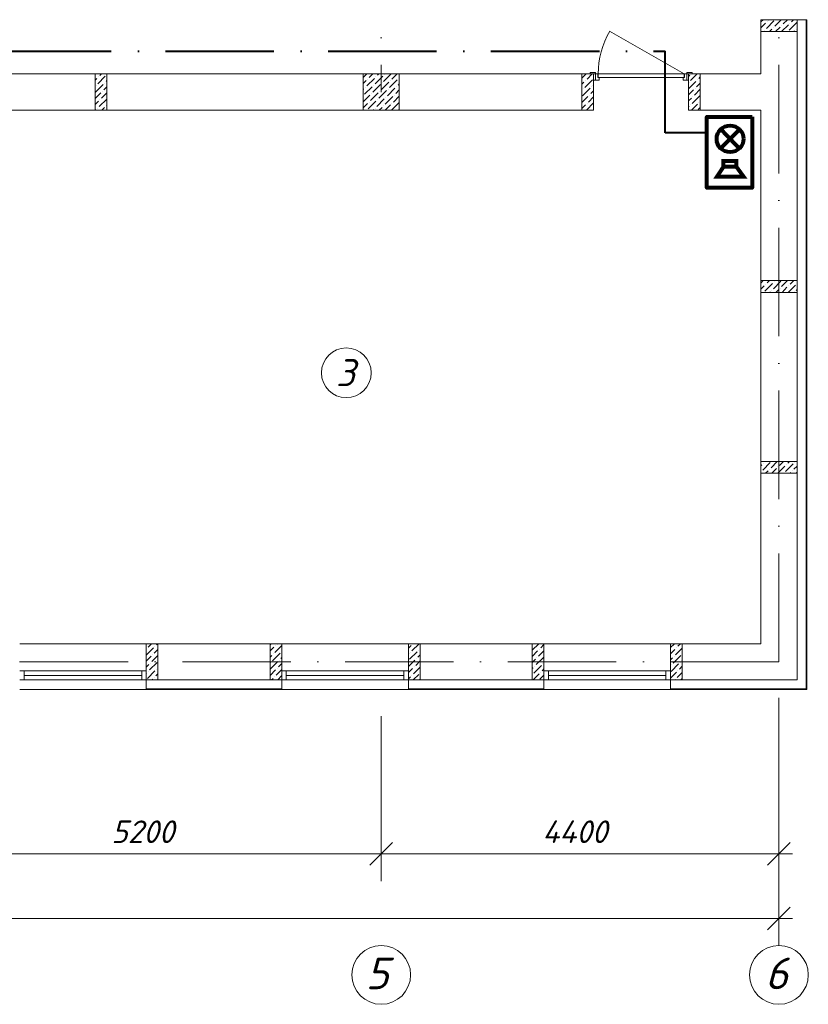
# Model space of a CAD drawing. Header units: millimetres. Extents: x 1114507 to 93926427, y 174473 to 817039.
# Tile 315 of 483: x 1872636 to 1881361, y 476214 to 487101. Entities that reach past the tile are written whole.
import ezdxf

# ---------------------------------------------------------------- set-up
doc = ezdxf.new("R2010")
doc.units = ezdxf.units.MM
doc.linetypes.add('ACAD_ISO10W100', pattern=[18, 12, -3, 0, -3])
for name, color, linetype, lineweight in [('Doors', 86, 'Continuous', 13), ('expl', 234, 'Continuous', 13), ('PLAN', 250, 'Continuous', 25), ('размеры', 12, 'Continuous', 15)]:
    doc.layers.add(name, color=color, linetype=linetype, lineweight=lineweight)
doc.layers.add('RAZMERNAR', color=152, linetype='Continuous')
doc.styles.get("Standard").update_dxf_attribs({"font": 'isocpeui.ttf'})

# ---------------------------------------------------------------- blocks, each defined once
blk = doc.blocks.new('blokqav2mak')
at = {"color": 1, "linetype": 'ACAD_ISO10W100', "lineweight": 0, "ltscale": 100}
for p, q in [((1568282, 782425), (1568282, 773125)), ((1572682, 782425), (1572682, 766825)), ((1572682, 766825), (1545682, 766825))]:
    blk.add_line(p, q, dxfattribs=at)
at = {"lineweight": 0, "ltscale": 100}
for p, q in [((1572482, 773925), (1572882, 773925)), ((1572482, 773325), (1572482, 773925)), ((1572882, 773925), (1572482, 773925)), ((1572882, 766625), (1572882, 773925)), ((1570632, 773325), (1563282, 773325)), ((1570632, 772925), (1570632, 773325)), ((1572482, 773325), (1571682, 773325)), ((1571682, 772925), (1571682, 773325)), ((1570632, 772925), (1563282, 772925)), ((1572482, 772925), (1571682, 772925)), ((1572482, 767025), (1572482, 772925)), ((1565682, 767025), (1564282, 767025)), ((1565682, 767025), (1567182, 767025)), ((1565682, 767025), (1565682, 766625)), ((1567182, 767025), (1567182, 766625)), ((1568582, 767025), (1567182, 767025)), ((1568582, 767025), (1570082, 767025)), ((1568582, 767025), (1568582, 766625)), ((1570082, 767025), (1570082, 766625)), ((1571482, 767025), (1570082, 767025)), ((1571482, 767025), (1572482, 767025)), ((1571482, 767025), (1571482, 766625)), ((1565682, 766625), (1567182, 766625)), ((1568582, 766625), (1570082, 766625)), ((1571482, 766625), (1572882, 766625)), ((1565682, 766518), (1564282, 766518)), ((1568582, 766518), (1567182, 766518)), ((1571482, 766518), (1570082, 766518))]:
    blk.add_line(p, q, dxfattribs=at)
at = {"linetype": 'Continuous', "lineweight": 0, "ltscale": 100}
for p, q in [((1572482, 773902, 0), (1572506, 773925, 0)), ((1572482, 773834, 0), (1572534, 773887, 0)), ((1572543, 773828, 0), (1572627, 773912, 0)), ((1572551, 773903, 0), (1572551, 773903, 0)), ((1572568, 773920, 0), (1572573, 773925, 0)), ((1572635, 773853, 0), (1572708, 773925, 0)), ((1572728, 773878, 0), (1572775, 773925, 0)), ((1572795, 773811, 0), (1572880, 773895, 0)), ((1572804, 773887, 0), (1572804, 773887, 0)), ((1572821, 773903, 0), (1572842, 773925, 0)), ((1572526, 773811, 0), (1572526, 773811, 0)), ((1572578, 773795, 0), (1572602, 773819, 0)), ((1572619, 773836, 0), (1572619, 773836, 0)), ((1572645, 773795, 0), (1572694, 773844, 0)), ((1572711, 773861, 0), (1572711, 773861, 0)), ((1572712, 773795, 0), (1572787, 773870, 0)), ((1572847, 773795, 0), (1572854, 773802, 0)), ((1572871, 773819, 0), (1572871, 773819, 0)), ((1565117, 773324, 0), (1565119, 773325, 0)), ((1565117, 773256, 0), (1565136, 773276, 0)), ((1565145, 773217, 0), (1565229, 773301, 0)), ((1565153, 773292, 0), (1565153, 773292, 0)), ((1565170, 773309, 0), (1565186, 773325, 0)), ((1565237, 773242, 0), (1565247, 773252, 0)), ((1565246, 773318, 0), (1565246, 773318, 0)), ((1568082, 773286), (1568121, 773325)), ((1568082, 773219), (1568114, 773251)), ((1568122, 773192), (1568207, 773276)), ((1568131, 773268), (1568131, 773268)), ((1568148, 773285), (1568188, 773325)), ((1568215, 773217), (1568299, 773302)), ((1568224, 773293), (1568224, 773293)), ((1568240, 773310), (1568255, 773325)), ((1568282, 773150), (1568367, 773234)), ((1568308, 773243), (1568390, 773325)), ((1568316, 773318), (1568316, 773318)), ((1568375, 773175), (1568459, 773260)), ((1568383, 773251), (1568383, 773251)), ((1568400, 773268), (1568457, 773325)), ((1568476, 773276), (1568476, 773276)), ((1570502, 773279, 0), (1570548, 773325, 0)), ((1570502, 773211, 0), (1570525, 773234, 0)), ((1570533, 773175, 0), (1570618, 773260, 0)), ((1570542, 773251, 0), (1570542, 773251, 0)), ((1570559, 773268, 0), (1570616, 773325, 0)), ((1571682, 773296, 0), (1571696, 773310, 0)), ((1571682, 773162, 0), (1571763, 773243, 0)), ((1571687, 773234, 0), (1571687, 773234, 0)), ((1571704, 773251, 0), (1571778, 773325, 0)), ((1571780, 773260, 0), (1571780, 773260, 0)), ((1571797, 773276, 0), (1571812, 773292, 0)), ((1565120, 773124, 0), (1565204, 773208, 0)), ((1565128, 773200, 0), (1565128, 773200, 0)), ((1565195, 773133, 0), (1565195, 773133, 0)), ((1565212, 773149, 0), (1565247, 773184, 0)), ((1565221, 773225, 0), (1565221, 773225, 0)), ((1568082, 773152), (1568089, 773158)), ((1568097, 773100), (1568181, 773184)), ((1568106, 773175), (1568106, 773175)), ((1568190, 773125), (1568274, 773209)), ((1568198, 773201), (1568198, 773201)), ((1568257, 773057), (1568341, 773142)), ((1568266, 773133), (1568266, 773133)), ((1568291, 773226), (1568291, 773226)), ((1568350, 773083), (1568434, 773167)), ((1568358, 773158), (1568358, 773158)), ((1568442, 773108), (1568482, 773148)), ((1568451, 773184), (1568451, 773184)), ((1568468, 773201), (1568482, 773215)), ((1570508, 773083, 0), (1570592, 773167, 0)), ((1570517, 773159, 0), (1570517, 773159, 0)), ((1570601, 773108, 0), (1570632, 773139, 0)), ((1570609, 773184, 0), (1570609, 773184, 0)), ((1570626, 773201, 0), (1570632, 773207, 0)), ((1571682, 773094, 0), (1571738, 773150, 0)), ((1571746, 773091, 0), (1571812, 773157, 0)), ((1571755, 773167, 0), (1571755, 773167, 0)), ((1571771, 773184, 0), (1571812, 773224, 0)), ((1565117, 773054, 0), (1565178, 773116, 0)), ((1565117, 772987, 0), (1565153, 773023, 0)), ((1565162, 772964, 0), (1565246, 773048, 0)), ((1565170, 773040, 0), (1565170, 773040, 0)), ((1565187, 773057, 0), (1565247, 773117, 0)), ((1568082, 773017), (1568156, 773091)), ((1568139, 772940), (1568224, 773024)), ((1568148, 773015), (1568148, 773015)), ((1568165, 773032), (1568249, 773116)), ((1568173, 773108), (1568173, 773108)), ((1568232, 772965), (1568316, 773049)), ((1568240, 773041), (1568240, 773041)), ((1568325, 772990), (1568409, 773074)), ((1568333, 773066), (1568333, 773066)), ((1568417, 773015), (1568482, 773080)), ((1568426, 773091), (1568426, 773091)), ((1570502, 773009, 0), (1570567, 773074, 0)), ((1570575, 773015, 0), (1570632, 773072, 0)), ((1570584, 773091, 0), (1570584, 773091, 0)), ((1571682, 773027, 0), (1571713, 773058, 0)), ((1571721, 772999, 0), (1571805, 773083, 0)), ((1571729, 773074, 0), (1571729, 773074, 0)), ((1565123, 772925, 0), (1565128, 772930, 0)), ((1565145, 772947, 0), (1565145, 772947, 0)), ((1565190, 772925, 0), (1565221, 772956, 0)), ((1565237, 772973, 0), (1565237, 772973, 0)), ((1568082, 772950), (1568131, 772999)), ((1568192, 772925), (1568198, 772931)), ((1568215, 772948), (1568215, 772948)), ((1568260, 772925), (1568291, 772956)), ((1568308, 772973), (1568308, 772973)), ((1568327, 772925), (1568383, 772982)), ((1568394, 772925), (1568476, 773007)), ((1568400, 772999), (1568400, 772999)), ((1568468, 772931), (1568468, 772931)), ((1570502, 772942, 0), (1570542, 772982, 0)), ((1570552, 772925, 0), (1570632, 773005, 0)), ((1570559, 772999, 0), (1570559, 772999, 0)), ((1570626, 772931, 0), (1570626, 772931, 0)), ((1571682, 772960, 0), (1571687, 772965, 0)), ((1571704, 772982, 0), (1571704, 772982, 0)), ((1571715, 772925, 0), (1571780, 772990, 0)), ((1571788, 772931, 0), (1571812, 772955, 0)), ((1571797, 773007, 0), (1571797, 773007, 0)), ((1572482, 771013, 0), (1572509, 771040, 0)), ((1572482, 770946, 0), (1572519, 770983, 0)), ((1572527, 770924, 0), (1572611, 771008, 0)), ((1572536, 771000, 0), (1572536, 771000, 0)), ((1572553, 771016, 0), (1572576, 771040, 0)), ((1572620, 770949, 0), (1572704, 771033, 0)), ((1572628, 771025, 0), (1572628, 771025, 0)), ((1572696, 770957, 0), (1572696, 770957, 0)), ((1572712, 770974, 0), (1572778, 771040, 0)), ((1572716, 770910, 0), (1572771, 770966, 0)), ((1572783, 770910, 0), (1572864, 770991, 0)), ((1572788, 770983, 0), (1572788, 770983, 0)), ((1572805, 771000, 0), (1572846, 771040, 0)), ((1572872, 770932, 0), (1572882, 770942, 0)), ((1572881, 771008, 0), (1572881, 771008, 0)), ((1572581, 770910, 0), (1572586, 770915, 0)), ((1572603, 770932, 0), (1572603, 770932, 0)), ((1572648, 770910, 0), (1572679, 770941, 0)), ((1572856, 770915, 0), (1572856, 770915, 0)), ((1572482, 768993, 0), (1572494, 769004, 0)), ((1572502, 768945, 0), (1572586, 769030, 0)), ((1572510, 769021, 0), (1572510, 769021, 0)), ((1572527, 769038, 0), (1572529, 769040, 0)), ((1572595, 768971, 0), (1572664, 769040, 0)), ((1572669, 768910, 0), (1572746, 768987, 0)), ((1572687, 768996, 0), (1572732, 769040, 0)), ((1572755, 768928, 0), (1572839, 769013, 0)), ((1572763, 769004, 0), (1572763, 769004, 0)), ((1572780, 769021, 0), (1572799, 769040, 0)), ((1572847, 768954, 0), (1572882, 768989, 0)), ((1572856, 769030, 0), (1572856, 769030, 0)), ((1572485, 768928, 0), (1572485, 768928, 0)), ((1572534, 768910, 0), (1572561, 768937, 0)), ((1572578, 768954, 0), (1572578, 768954, 0)), ((1572602, 768910, 0), (1572654, 768962, 0)), ((1572670, 768979, 0), (1572670, 768979, 0)), ((1572738, 768912, 0), (1572738, 768912, 0)), ((1572804, 768910, 0), (1572814, 768920, 0)), ((1572830, 768937, 0), (1572830, 768937, 0)), ((1572871, 768910, 0), (1572882, 768921, 0)), ((1565703, 766987, 0), (1565741, 767025, 0)), ((1565796, 767013, 0), (1565808, 767025, 0)), ((1567052, 767012, 0), (1567065, 767025, 0)), ((1567129, 767021, 0), (1567133, 767025, 0)), ((1568621, 766945, 0), (1568700, 767025, 0)), ((1569953, 766954, 0), (1570025, 767025, 0)), ((1571482, 766982, 0), (1571525, 767025, 0)), ((1571564, 766996, 0), (1571593, 767025, 0)), ((1565682, 766899, 0), (1565762, 766979, 0)), ((1565686, 766971, 0), (1565686, 766971, 0)), ((1565771, 766920, 0), (1565812, 766962, 0)), ((1565779, 766996, 0), (1565779, 766996, 0)), ((1567052, 766945, 0), (1567095, 766987, 0)), ((1567078, 766836, 0), (1567162, 766920, 0)), ((1567103, 766929, 0), (1567182, 767007, 0)), ((1567112, 767004, 0), (1567112, 767004, 0)), ((1567179, 766937, 0), (1567179, 766937, 0)), ((1568582, 766974, 0), (1568612, 767004, 0)), ((1568595, 766853, 0), (1568680, 766937, 0)), ((1568604, 766929, 0), (1568604, 766929, 0)), ((1568629, 767021, 0), (1568629, 767021, 0)), ((1568697, 766954, 0), (1568697, 766954, 0)), ((1569952, 766885, 0), (1570012, 766945, 0)), ((1570021, 766886, 0), (1570082, 766948, 0)), ((1570029, 766962, 0), (1570029, 766962, 0)), ((1570046, 766979, 0), (1570082, 767015, 0)), ((1571482, 766914, 0), (1571530, 766962, 0)), ((1571538, 766903, 0), (1571612, 766977, 0)), ((1571547, 766979, 0), (1571547, 766979, 0)), ((1565682, 766832, 0), (1565737, 766886, 0)), ((1565720, 766735, 0), (1565804, 766819, 0)), ((1565728, 766811, 0), (1565728, 766811, 0)), ((1565745, 766828, 0), (1565812, 766894, 0)), ((1565754, 766903, 0), (1565754, 766903, 0)), ((1567052, 766877, 0), (1567070, 766895, 0)), ((1567053, 766743, 0), (1567137, 766828, 0)), ((1567061, 766819, 0), (1567061, 766819, 0)), ((1567086, 766912, 0), (1567086, 766912, 0)), ((1567145, 766769, 0), (1567182, 766805, 0)), ((1567154, 766844, 0), (1567154, 766844, 0)), ((1567171, 766861, 0), (1567182, 766873, 0)), ((1568582, 766907, 0), (1568587, 766912, 0)), ((1568582, 766772, 0), (1568654, 766844, 0)), ((1568663, 766785, 0), (1568712, 766835, 0)), ((1568671, 766861, 0), (1568671, 766861, 0)), ((1568688, 766878, 0), (1568712, 766902, 0)), ((1569952, 766818, 0), (1569987, 766853, 0)), ((1569996, 766794, 0), (1570080, 766878, 0)), ((1570004, 766870, 0), (1570004, 766870, 0)), ((1571482, 766847, 0), (1571505, 766870, 0)), ((1571513, 766811, 0), (1571597, 766895, 0)), ((1571521, 766886, 0), (1571521, 766886, 0)), ((1571589, 766819, 0), (1571589, 766819, 0)), ((1571606, 766836, 0), (1571612, 766842, 0)), ((1565682, 766764, 0), (1565712, 766794, 0)), ((1565682, 766697, 0), (1565686, 766701, 0)), ((1565695, 766642, 0), (1565779, 766726, 0)), ((1565703, 766718, 0), (1565703, 766718, 0)), ((1565796, 766743, 0), (1565796, 766743, 0)), ((1567052, 766675, 0), (1567112, 766735, 0)), ((1567120, 766676, 0), (1567182, 766738, 0)), ((1567129, 766752, 0), (1567129, 766752, 0)), ((1568582, 766705, 0), (1568629, 766752, 0)), ((1568638, 766693, 0), (1568712, 766767, 0)), ((1568646, 766769, 0), (1568646, 766769, 0)), ((1569952, 766750, 0), (1569962, 766760, 0)), ((1569970, 766701, 0), (1570055, 766785, 0)), ((1569979, 766777, 0), (1569979, 766777, 0)), ((1570046, 766710, 0), (1570046, 766710, 0)), ((1570063, 766726, 0), (1570082, 766746, 0)), ((1570071, 766802, 0), (1570071, 766802, 0)), ((1571482, 766645, 0), (1571547, 766710, 0)), ((1571488, 766718, 0), (1571572, 766802, 0)), ((1571496, 766794, 0), (1571496, 766794, 0)), ((1571555, 766651, 0), (1571612, 766708, 0)), ((1571564, 766726, 0), (1571564, 766726, 0)), ((1571580, 766743, 0), (1571612, 766775, 0)), ((1565745, 766625, 0), (1565754, 766634, 0)), ((1565771, 766651, 0), (1565771, 766651, 0)), ((1565787, 766668, 0), (1565812, 766692, 0)), ((1567069, 766625, 0), (1567086, 766642, 0)), ((1567103, 766659, 0), (1567103, 766659, 0)), ((1567137, 766625, 0), (1567179, 766668, 0)), ((1568582, 766637, 0), (1568604, 766659, 0)), ((1568621, 766676, 0), (1568621, 766676, 0)), ((1568637, 766625, 0), (1568697, 766684, 0)), ((1568705, 766625, 0), (1568712, 766633, 0)), ((1569953, 766684, 0), (1569953, 766684, 0)), ((1569962, 766625, 0), (1570029, 766693, 0)), ((1570038, 766634, 0), (1570082, 766678, 0)), ((1571538, 766634, 0), (1571538, 766634, 0)), ((1571597, 766625, 0), (1571612, 766640, 0))]:
    blk.add_line(p, q, dxfattribs=at)
at = {"color": 252, "lineweight": 0, "ltscale": 100}
for p, q in [((1572882, 773925), (1572989, 773925)), ((1572989, 766518), (1572989, 773925)), ((1565682, 766625), (1565682, 766518)), ((1567182, 766625), (1567182, 766518)), ((1568582, 766625), (1568582, 766518)), ((1570082, 766625), (1570082, 766518)), ((1571482, 766625), (1571482, 766518)), ((1567182, 766518), (1565682, 766518)), ((1568582, 766518), (1570082, 766518)), ((1571482, 766518), (1572989, 766518))]:
    blk.add_line(p, q, dxfattribs=at)
at = {"color": 32, "lineweight": 0, "ltscale": 100}
for p, q in [((1572982, 766525), (1572982, 773925)), ((1567182, 766525), (1565682, 766525)), ((1568582, 766525), (1570082, 766525)), ((1571482, 766525), (1572982, 766525))]:
    blk.add_line(p, q, dxfattribs=at)
at = {"color": 5, "lineweight": 0}
for p, q in [((1564282, 766725), (1564332, 766725)), ((1565632, 766725), (1564332, 766725)), ((1564332, 766725), (1564332, 766625)), ((1565682, 766725), (1565632, 766725)), ((1565632, 766725), (1565632, 766625)), ((1565682, 766625), (1565682, 766725)), ((1567182, 766725), (1567232, 766725)), ((1567182, 766625), (1567182, 766725)), ((1568532, 766725), (1567232, 766725)), ((1567232, 766725), (1567232, 766625)), ((1568582, 766725), (1568532, 766725)), ((1568532, 766725), (1568532, 766625)), ((1568582, 766625), (1568582, 766725)), ((1570082, 766725), (1570132, 766725)), ((1570082, 766625), (1570082, 766725)), ((1571432, 766725), (1570132, 766725)), ((1570132, 766725), (1570132, 766625)), ((1571482, 766725), (1571432, 766725)), ((1571432, 766725), (1571432, 766625)), ((1571482, 766625), (1571482, 766725)), ((1564332, 766625), (1564282, 766625)), ((1565632, 766675), (1564332, 766675)), ((1565632, 766625), (1564332, 766625)), ((1565632, 766625), (1565682, 766625)), ((1567232, 766625), (1567182, 766625)), ((1568532, 766675), (1567232, 766675)), ((1568532, 766625), (1567232, 766625)), ((1568532, 766625), (1568582, 766625)), ((1570132, 766625), (1570082, 766625)), ((1571432, 766675), (1570132, 766675)), ((1571432, 766625), (1570132, 766625)), ((1571432, 766625), (1571482, 766625))]:
    blk.add_line(p, q, dxfattribs=at)
at = {"color": 0, "linetype": 'ByBlock', "lineweight": 0}
for p, q in [((1568407, 764826), (1568157, 764576)), ((1568157, 764576), (1568407, 764826)), ((1572557, 764576), (1572807, 764826)), ((1572557, 763862), (1572807, 764112))]:
    blk.add_line(p, q, dxfattribs=at)
at = {"layer": 'Doors', "lineweight": 0}
for p, q in [((1571632, 773325), (1570809, 773800)), ((1570652, 773340), (1570592, 773340)), ((1570592, 773340), (1570592, 773325)), ((1570652, 773325), (1570652, 773340)), ((1571722, 773340), (1571662, 773340)), ((1571662, 773340), (1571662, 773325)), ((1571722, 773325), (1571722, 773340)), ((1570592, 773325), (1570652, 773325)), ((1570652, 773325), (1570632, 773325)), ((1570632, 773325), (1570632, 773255)), ((1570632, 773255), (1570652, 773255)), ((1570652, 773255), (1570652, 773325)), ((1570652, 773325), (1570677, 773325)), ((1570652, 773255), (1570652, 773325)), ((1570692, 773255), (1570652, 773255)), ((1570677, 773325), (1570677, 773285)), ((1570677, 773285), (1570692, 773285)), ((1571632, 773325), (1570682, 773325)), ((1570682, 773325), (1570682, 773285)), ((1570682, 773285), (1571632, 773285)), ((1570692, 773285), (1570692, 773255)), ((1571622, 773285), (1571622, 773255)), ((1571637, 773285), (1571622, 773285)), ((1571622, 773255), (1571662, 773255)), ((1571632, 773285), (1571632, 773325)), ((1571662, 773325), (1571637, 773325)), ((1571637, 773325), (1571637, 773285)), ((1571662, 773255), (1571662, 773325)), ((1571662, 773255), (1571662, 773325)), ((1571662, 773325), (1571682, 773325)), ((1571662, 773325), (1571722, 773325)), ((1571682, 773255), (1571662, 773255)), ((1571682, 773325), (1571682, 773255))]:
    blk.add_line(p, q, dxfattribs=at)
blk.add_arc((1571632, 773325), 950, 150, 180, dxfattribs=at)
at = {"layer": 'PLAN', "color": 158, "lineweight": 0}
for centre in [(1568282, 763363), (1572682, 763363)]:
    blk.add_circle(centre, 325, dxfattribs=at)
at = {"layer": 'RAZMERNAR', "lineweight": 0, "ltscale": 100}
for p, q in [((1572682, 766425), (1572682, 764401)), ((1572682, 766425), (1572682, 763687)), ((1568282, 766225), (1568282, 764401)), ((1568282, 766225), (1568282, 764401)), ((1568432, 764701), (1562932, 764701)), ((1572832, 764701), (1568132, 764701)), ((1572832, 763987), (1545532, 763987))]:
    blk.add_line(p, q, dxfattribs=at)
at = {"layer": 'размеры', "lineweight": 0, "ltscale": 5}
for p, q in [((1572482, 773925), (1572482, 773795)), ((1572882, 773925), (1572482, 773925)), ((1572882, 773795), (1572882, 773925)), ((1572482, 773795), (1572882, 773795)), ((1565247, 773325), (1565117, 773325)), ((1565117, 773325), (1565117, 772925)), ((1565247, 772925), (1565247, 773325)), ((1568482, 773325), (1568082, 773325)), ((1568082, 773325), (1568082, 772925)), ((1568482, 772925), (1568482, 773325)), ((1570502, 773325), (1570632, 773325)), ((1570502, 772925), (1570502, 773325)), ((1570632, 773325), (1570632, 772925)), ((1571812, 773325), (1571682, 773325)), ((1571682, 773325), (1571682, 772925)), ((1571812, 772925), (1571812, 773325)), ((1565117, 772925), (1565247, 772925)), ((1568082, 772925), (1568482, 772925)), ((1570632, 772925), (1570502, 772925)), ((1571682, 772925), (1571812, 772925)), ((1572482, 770910), (1572482, 771040)), ((1572482, 771040), (1572882, 771040)), ((1572882, 771040), (1572482, 771040)), ((1572482, 771040), (1572482, 770910)), ((1572882, 771040), (1572882, 770910)), ((1572882, 770910), (1572882, 771040)), ((1572882, 770910), (1572482, 770910)), ((1572482, 770910), (1572882, 770910)), ((1572482, 768910), (1572482, 769040)), ((1572482, 769040), (1572882, 769040)), ((1572882, 769040), (1572482, 769040)), ((1572482, 769040), (1572482, 768910)), ((1572882, 769040), (1572882, 768910)), ((1572882, 768910), (1572882, 769040)), ((1572882, 768910), (1572482, 768910)), ((1572482, 768910), (1572882, 768910)), ((1565812, 767025), (1565682, 767025)), ((1565682, 767025), (1565682, 766625)), ((1565812, 766625), (1565812, 767025)), ((1567182, 767025), (1567052, 767025)), ((1567052, 767025), (1567052, 766625)), ((1567182, 766625), (1567182, 767025)), ((1568712, 767025), (1568582, 767025)), ((1568582, 767025), (1568582, 766625)), ((1568712, 766625), (1568712, 767025)), ((1570082, 767025), (1569952, 767025)), ((1569952, 767025), (1569952, 766625)), ((1570082, 766625), (1570082, 767025)), ((1571612, 767025), (1571482, 767025)), ((1571482, 767025), (1571482, 766625)), ((1571612, 766625), (1571612, 767025)), ((1565682, 766625), (1565812, 766625)), ((1567052, 766625), (1567182, 766625)), ((1568582, 766625), (1568712, 766625)), ((1569952, 766625), (1570082, 766625)), ((1571482, 766625), (1571612, 766625))]:
    blk.add_line(p, q, dxfattribs=at)
at = {"layer": 'PLAN', "lineweight": 0}
for s, p in [('5', (1568110, 763205)), ('6', (1572528, 763205))]:
    blk.add_text(s, height=350, dxfattribs=at).set_placement(p)
at = {"layer": 'RAZMERNAR', "lineweight": 0}
for s, p in [('5200', (1565296, 764821)), ('4400', (1570064, 764821))]:
    blk.add_text(s, height=250, dxfattribs=at).set_placement(p)
blk = doc.blocks.new('ОПОП соуэ')
at = {"color": 96, "lineweight": 80, "ltscale": 5}
blk.add_lwpolyline([(-8, 12), (794, 12), (794, -497), (-8, -497)], close=True, dxfattribs=at)
at = {"color": 96, "lineweight": 20, "ltscale": 0.5, "const_width": 45}
blk.add_lwpolyline([(241, -235), (241, -235), (351, -130), (133, -339)], dxfattribs=at)
at = {"color": 96, "lineweight": 50, "ltscale": 0.5, "const_width": 45}
for points in [[(241, -235), (347, -340), (136, -129)], [(490, -166), (490, -311), (557, -311), (668, -384), (668, -82), (554, -165), (554, -311)], [(554, -165), (468, -165)]]:
    blk.add_lwpolyline(points, dxfattribs=at)
at = {"color": 96, "lineweight": 80, "ltscale": 0.5}
blk.add_circle((241, -235), 151, dxfattribs=at)

msp = doc.modelspace()

# ---------------------------------------------------------------- linework, layer by layer
at = {"color": 96, "linetype": 'ACAD_ISO10W100', "lineweight": 40, "ltscale": 100}
for p, q in [((1854448.3, 486753.9), (1879779, 486753.9)), ((1879779, 485848.5), (1879779, 486753.9)), ((1880238.3, 485848.5), (1879779, 485848.5))]:
    msp.add_line(p, q, dxfattribs=at)
at = {"layer": 'expl', "lineweight": 0}
msp.add_circle((1876250.1, 483197.1), 275.1, dxfattribs=at)

# ---------------------------------------------------------------- block references
at = {"color": 0}
msp.add_blockref('blokqav2mak', (308354.5, -286823.9), dxfattribs=at)
at = {"color": 1, "lineweight": 13, "ltscale": 100, "xscale": 0.9828000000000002, "yscale": 0.9828000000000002, "zscale": 0.9828000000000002, "rotation": 270}
msp.add_blockref('ОПОП соуэ', (1880727.2, 486020.5), dxfattribs=at)

# ---------------------------------------------------------------- texts
at = {"lineweight": 0, "insert": (1876346.5, 483048.4), "char_height": 300, "width": 349.19, "attachment_point": 9}
msp.add_mtext('3', dxfattribs=at)

doc.saveas('drawing.dxf')
